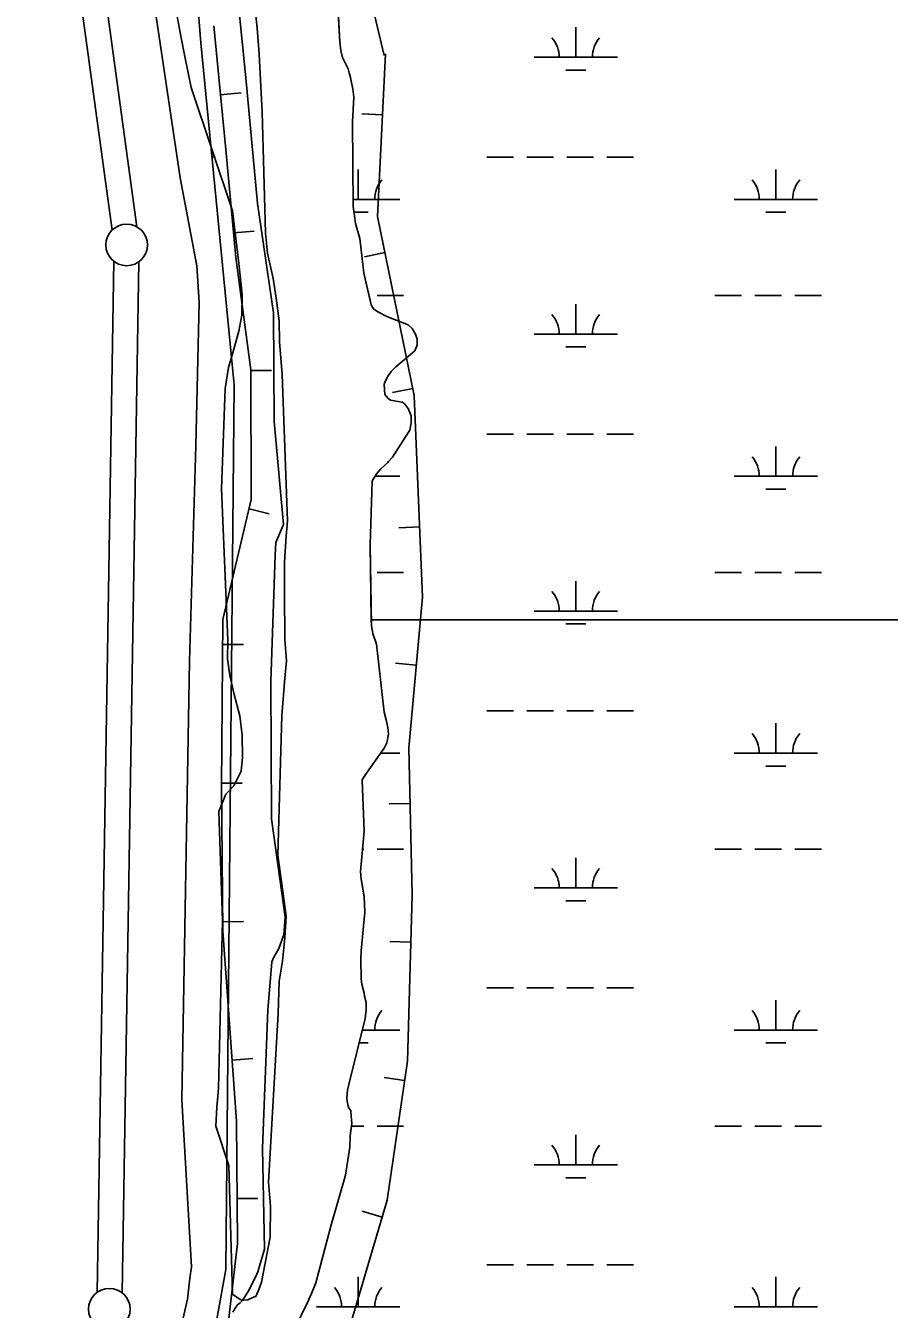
# Model space of a CAD drawing. Extents: x 3281947 to 3319794, y 715894 to 741249.
# Drawn here: x 3293583 to 3294621, y 737476 to 739019 of the extents above; entities that cross this region are included whole.
import ezdxf

# ---------------------------------------------------------------- set-up
doc = ezdxf.new("R2010")
doc.units = 0
for name, color, linetype in [('V-BORW-LINE', 7, 'Continuous'), ('V-LEVE-TOET', 7, 'Continuous'), ('V-SITE-VEGE', 7, 'Continuous'), ('V-SURV-LINE', 7, 'Continuous'), ('V-TOPO-SHOR', 7, 'Continuous'), ('V-WETL-SWMP', 7, 'Continuous')]:
    doc.layers.add(name, color=color, linetype=linetype)

msp = doc.modelspace()

# ---------------------------------------------------------------- linework, layer by layer
at = {"layer": 'V-BORW-LINE'}
for p, q in [((3293817, 738935.5), (3293841.9, 738937.9)), ((3294011.6, 738911.4), (3293986.6, 738912.6)), ((3293832.6, 738769.6), (3293857.5, 738771.9)), ((3294014.5, 738745.9), (3293990, 738740.8)), ((3293853.4, 738604.4), (3293878.4, 738604.5)), ((3294048.1, 738582.7), (3294023.6, 738577.7)), ((3293851.2, 738438.1), (3293875.6, 738432.3)), ((3294056.3, 738416.4), (3294031.3, 738415.4)), ((3293819.5, 738275.2), (3293844.5, 738275)), ((3294052.2, 738250.2), (3294027.3, 738252.5)), ((3293818, 738108.6), (3293843, 738108.4)), ((3294044.6, 738084.1), (3294019.6, 738083.5)), ((3293819.6, 737942), (3293844.6, 737942.2)), ((3294045.5, 737917.5), (3294020.5, 737918.2)), ((3293830.9, 737775.8), (3293855.8, 737777.6)), ((3294038.2, 737751.2), (3294013.5, 737754.8)), ((3293836.9, 737609.4), (3293861.9, 737609.6)), ((3294011.1, 737587), (3293987.1, 737594.1))]:
    msp.add_line(p, q, dxfattribs=at)
for points in [[(3294013.5, 738982.8), (3293993.5, 739067.2), (3293932.9, 739427.6), (3293934.7, 739460.7)], [(3293934.7, 739460.7), (3293932.9, 739427.6), (3293993.5, 739067.2), (3294013.5, 738982.8)], [(3293826.5, 737462.1), (3293837.3, 737555.5), (3293836.2, 737702.4), (3293819.7, 737930.7), (3293818, 738104.3), (3293819.7, 738305.3), (3293853.9, 738449.5), (3293853.4, 738605.2), (3293835.3, 738739.9), (3293823.4, 738869.8), (3293808.9, 739018.4)], [(3293808.9, 739018.4), (3293823.4, 738869.8), (3293835.3, 738739.9), (3293853.4, 738605.2), (3293853.9, 738449.5), (3293819.7, 738305.3), (3293818, 738104.3), (3293819.7, 737930.7), (3293836.2, 737702.4), (3293837.3, 737555.5), (3293826.5, 737462.1)], [(3294015.2, 738984.7), (3294005.6, 738789.2), (3294049.8, 738574.4), (3294059.7, 738331.9), (3294043.1, 738151), (3294047.1, 737973.8), (3294041.6, 737774.4), (3294017.1, 737607.6), (3293968.5, 737441.9), (3293897.1, 737282.6), (3293818, 737212.4), (3293702.2, 737130.2), (3293619.1, 737051.9), (3293600.8, 736955.1), (3293576.4, 736852.9), (3293549.5, 736723.7), (3293501.1, 736632.2), (3293466.2, 736530), (3293439.7, 736405.6), (3293404.4, 736182.9), (3293389, 736118.8), (3293367, 736091.2), (3293344.6, 736080.3), (3293310.2, 736089.8)], [(3293310.2, 736089.8), (3293344.6, 736080.3), (3293367, 736091.2), (3293389, 736118.8), (3293404.4, 736182.9), (3293439.7, 736405.6), (3293466.2, 736530), (3293501.1, 736632.2), (3293549.5, 736723.7), (3293576.4, 736852.9), (3293600.8, 736955.1), (3293619.1, 737051.9), (3293702.2, 737130.2), (3293818, 737212.4), (3293897.1, 737282.6), (3293968.5, 737441.9), (3294017.1, 737607.6), (3294041.6, 737774.4), (3294047.1, 737973.8), (3294043.1, 738151), (3294059.7, 738331.9), (3294049.8, 738574.4), (3294005.6, 738789.2), (3294015.2, 738984.7)]]:
    msp.add_lwpolyline(points, dxfattribs=at)
at = {"layer": 'V-LEVE-TOET'}
msp.add_lwpolyline([(3293771.5, 737464), (3293777.4, 737488.5), (3293780.2, 737513.8), (3293782.1, 737527.5), (3293770.5, 737728), (3293779.8, 738255.1), (3293787.4, 738513.7), (3293791.4, 738686.6), (3293788.5, 738730.1), (3293768.3, 738836), (3293724.7, 739129.2)], dxfattribs=at)
at = {"layer": 'V-SITE-VEGE'}
for p, q in [((3293956.9, 739062), (3293960.4, 738998.8)), ((3293769.1, 739005.9), (3293762.4, 739042.8)), ((3293857.5, 739049.5), (3293860.9, 739015.7)), ((3293860.9, 739015.7), (3293863.5, 738984.2)), ((3293774.5, 738979.4), (3293769.1, 739005.9)), ((3293960.4, 738998.8), (3293961.4, 738988.8)), ((3293863.5, 738984.2), (3293865.3, 738945.5)), ((3293961.4, 738988.8), (3293963.5, 738980.5)), ((3293781.8, 738944.3), (3293774.5, 738979.4)), ((3293963.5, 738980.5), (3293970.3, 738966.7)), ((3293970.3, 738966.7), (3293971.4, 738962.1)), ((3293971.4, 738962.1), (3293973.1, 738956.4)), ((3293973.1, 738956.4), (3293976.1, 738942.5)), ((3293831.4, 738796.1), (3293781.8, 738944.3)), ((3293865.3, 738945.5), (3293867.1, 738915.1)), ((3293976.1, 738942.5), (3293977.1, 738932.6)), ((3293977.1, 738932.6), (3293975.7, 738903.2)), ((3293867.1, 738915.1), (3293871, 738769.2)), ((3293975.7, 738903.2), (3293976.3, 738801.3)), ((3293839, 738732.7), (3293831.4, 738796.1)), ((3293976.3, 738801.3), (3293978.3, 738787.2)), ((3293978.3, 738787.2), (3293979, 738781)), ((3293979, 738781), (3293984.5, 738763.1)), ((3293871, 738769.2), (3293873.5, 738745.2)), ((3293984.5, 738763.1), (3293989, 738721.3)), ((3293873.5, 738745.2), (3293880.2, 738714.9)), ((3293842.8, 738695.6), (3293839, 738732.7)), ((3293989, 738721.3), (3293998, 738683.1)), ((3293880.2, 738714.9), (3293883.8, 738691.4)), ((3293842.6, 738671), (3293842.8, 738695.6)), ((3293883.8, 738691.4), (3293887.6, 738664)), ((3293998, 738683.1), (3294000.8, 738678.4)), ((3294000.8, 738678.4), (3294006.1, 738674.8)), ((3294006.1, 738674.8), (3294017, 738669.1)), ((3293839.1, 738651.7), (3293842.6, 738671)), ((3293887.6, 738664), (3293887.9, 738638.7)), ((3294017, 738669.1), (3294042.3, 738659.1)), ((3294042.3, 738659.1), (3294047.1, 738654.7)), ((3293832.3, 738627.3), (3293839.1, 738651.7)), ((3294047.1, 738654.7), (3294051.4, 738647.8)), ((3294051.4, 738647.8), (3294053.1, 738642)), ((3294053.1, 738642), (3294053.3, 738634.8)), ((3293826.6, 738608), (3293832.3, 738627.3)), ((3293887.9, 738638.7), (3293891.2, 738599.6)), ((3294050.5, 738628.1), (3294027.6, 738608.7)), ((3294053.3, 738634.8), (3294050.5, 738628.1)), ((3293822.5, 738582.7), (3293826.6, 738608)), ((3293891.2, 738599.6), (3293897.6, 738423.7)), ((3294018.3, 738597.9), (3294014.4, 738590.1)), ((3294022.5, 738603.4), (3294018.3, 738597.9)), ((3294027.6, 738608.7), (3294022.5, 738603.4)), ((3293818.1, 738462.2), (3293822.5, 738582.7)), ((3294014.4, 738590.1), (3294013.7, 738587.3)), ((3294013.7, 738587.3), (3294014.6, 738575.4)), ((3294014.6, 738575.4), (3294018.5, 738570.7)), ((3294018.5, 738570.7), (3294021.4, 738568.8)), ((3294021.4, 738568.8), (3294035.2, 738566.1)), ((3294035.2, 738566.1), (3294037.5, 738564.5)), ((3294037.5, 738564.5), (3294039.5, 738562.4)), ((3294039.5, 738562.4), (3294042.4, 738558.6)), ((3294042.4, 738558.6), (3294045.9, 738549.7)), ((3294045.9, 738549.7), (3294046, 738541.6)), ((3294046, 738541.6), (3294044.3, 738532.6)), ((3294040.1, 738525.7), (3294023.8, 738500)), ((3294044.3, 738532.6), (3294040.1, 738525.7)), ((3294018.1, 738493.9), (3294009.7, 738486.3)), ((3294018.8, 738494.9), (3294018.1, 738493.9)), ((3294023.8, 738500), (3294018.8, 738494.9)), ((3294004.9, 738480.6), (3293999.1, 738471.6)), ((3294009.7, 738486.3), (3294004.9, 738480.6)), ((3293825.6, 738280.5), (3293818.1, 738462.2)), ((3293999.1, 738471.6), (3293996.9, 738394.9)), ((3293897.6, 738423.7), (3293895.7, 738405.2)), ((3293895.7, 738405.2), (3293893.9, 738373.9)), ((3293996.9, 738394.9), (3293998.1, 738304.6)), ((3293893.9, 738373.9), (3293893.9, 738337.7)), ((3293893.9, 738337.7), (3293894.4, 738281.1)), ((3293998.1, 738304.6), (3295411, 738304.6)), ((3293825.5, 738258), (3293825.6, 738280.5)), ((3293894.4, 738281.1), (3293896.3, 738255.3)), ((3293828.2, 738238), (3293825.5, 738258)), ((3293896.3, 738255.3), (3293894.1, 738234.5)), ((3293833.2, 738215.1), (3293828.2, 738238)), ((3293894.1, 738234.5), (3293890.5, 738189.9)), ((3293840.1, 738189.3), (3293833.2, 738215.1)), ((3293843.1, 738166), (3293840.1, 738189.3)), ((3293890.5, 738189.9), (3293885.9, 738022)), ((3293843.3, 738139.3), (3293843.1, 738166)), ((3293841.9, 738122.9), (3293843.3, 738139.3)), ((3293833.1, 738105.2), (3293841.9, 738122.9)), ((3293823.3, 738095.3), (3293833.1, 738105.2)), ((3293814.9, 738074.4), (3293823.3, 738095.3)), ((3293819.2, 737943.4), (3293814.9, 738074.4)), ((3293885.9, 738022), (3293890.9, 737984.2)), ((3293890.9, 737984.2), (3293896, 737948.9)), ((3293896, 737948.9), (3293894.1, 737922.7)), ((3293814.5, 737741.8), (3293819.2, 737943.4)), ((3293894.1, 737922.7), (3293891.5, 737894.7)), ((3293891.5, 737894.7), (3293887.5, 737870.8)), ((3293887.5, 737870.8), (3293886.2, 737831.9)), ((3293886.2, 737831.9), (3293874.6, 737629)), ((3293812.4, 737719.1), (3293814.5, 737741.8)), ((3293811.5, 737696.5), (3293812.4, 737719.1)), ((3293827, 737649.3), (3293811.5, 737696.5)), ((3293831.5, 737494.5), (3293827, 737649.3)), ((3293874.6, 737629), (3293876.9, 737600.1)), ((3293876.9, 737600.1), (3293876.6, 737563)), ((3293876.6, 737563), (3293866.3, 737509.1)), ((3293863.1, 737500.3), (3293859.3, 737491.9)), ((3293866.3, 737509.1), (3293863.1, 737500.3)), ((3293840.6, 737488.2), (3293831.5, 737494.5)), ((3293842.4, 737487.5), (3293840.6, 737488.2)), ((3293844.8, 737487.3), (3293842.4, 737487.5)), ((3293849.9, 737487.7), (3293844.8, 737487.3)), ((3293856.6, 737490.8), (3293849.9, 737487.7)), ((3293859.3, 737491.9), (3293856.6, 737490.8))]:
    msp.add_line(p, q, dxfattribs=at)
for points in [[(3293998.1, 738304.6), (3293998.2, 738297.7), (3294000, 738288.2), (3294004.3, 738275.5), (3294013.6, 738193.9), (3294016.1, 738184.6), (3294018, 738175.5), (3294018.7, 738167.4), (3294017, 738157), (3294013.8, 738150.6), (3293992.3, 738120.7), (3293987.5, 738113.5), (3293987, 738112.1), (3293989.5, 738050.7), (3293985.2, 738002.2), (3293986.1, 737993), (3293989.7, 737972.1), (3293990.5, 737953.5), (3293986, 737907.2), (3293985.4, 737897.5), (3293985.8, 737872.9), (3293986.9, 737866.9), (3293989.5, 737856), (3293989.9, 737852.6), (3293992.1, 737844.9), (3293991.8, 737836), (3293990.6, 737825.7), (3293971.2, 737746.5), (3293969.7, 737739.7), (3293968.9, 737730.3), (3293969.3, 737726.5), (3293970.8, 737718.9), (3293973.6, 737715.1), (3293973.6, 737713.3), (3293974.8, 737699.5), (3293972.7, 737684.8), (3293972.3, 737671), (3293967.1, 737637.6), (3293949.6, 737576.4), (3293931.3, 737508.3), (3293926.2, 737495.3), (3293921.3, 737484.6), (3293905.8, 737452.3)], [(3295411, 738304.6), (3293998.1, 738304.6)]]:
    msp.add_lwpolyline(points, dxfattribs=at)
at = {"layer": 'V-SURV-LINE'}
for points in [[(3293686.6, 738773), (3293592.8, 739460.5)], [(3293623, 739460.6), (3293716.3, 738777)], [(3293668.7, 737496.7), (3293688.8, 738735.5)], [(3293718.8, 738735), (3293698.7, 737496.2)]]:
    msp.add_lwpolyline(points, dxfattribs=at)
for centre in [(3293704.2, 738755.2), (3293683.4, 737476.5)]:
    msp.add_circle(centre, 25, dxfattribs=at)
at = {"layer": 'V-TOPO-SHOR'}
for points in [[(3293979, 738781), (3293978.3, 738787.2), (3293976.3, 738801.3), (3293975.7, 738903.2), (3293977.1, 738932.6), (3293976.1, 738942.5), (3293974.1, 738951.8), (3293973.1, 738956.4), (3293971.4, 738962.1), (3293970.3, 738966.7), (3293963.5, 738980.5), (3293961.4, 738988.8), (3293960.4, 738998.8), (3293956.9, 739062)], [(3293905.8, 737452.3), (3293921.3, 737484.6), (3293926.2, 737495.3), (3293931.3, 737508.3), (3293949.6, 737576.4), (3293967.1, 737637.6), (3293972.3, 737671), (3293972.7, 737684.8), (3293974.8, 737699.5), (3293973.6, 737713.3), (3293973.6, 737715.1), (3293970.8, 737718.9), (3293969.3, 737726.5), (3293968.9, 737730.3), (3293969.7, 737739.7), (3293971.2, 737746.5), (3293990.6, 737825.7), (3293991.8, 737836), (3293992.1, 737844.9), (3293989.9, 737852.6), (3293989.5, 737856), (3293986.9, 737866.9), (3293985.8, 737872.9), (3293985.4, 737897.5), (3293986, 737907.2), (3293990.5, 737953.5), (3293989.7, 737972.1), (3293987.6, 737984.4), (3293986.1, 737993), (3293985.2, 738002.2), (3293989.5, 738050.7), (3293987, 738112.1), (3293987.5, 738113.5), (3293990.3, 738117.6), (3293992.3, 738120.7), (3294013.8, 738150.6), (3294017, 738157), (3294018.7, 738167.4), (3294018, 738175.5), (3294016.1, 738184.6), (3294013.6, 738193.9), (3294004.3, 738275.5), (3294000, 738288.2), (3293998.2, 738297.7), (3293996.9, 738394.9), (3293999.1, 738471.6), (3294004.9, 738480.6), (3294009.7, 738486.3), (3294018.1, 738493.9), (3294018.8, 738494.9), (3294023.8, 738500), (3294040.1, 738525.7), (3294044.3, 738532.6), (3294046, 738541.6), (3294045.9, 738549.7), (3294042.4, 738558.6), (3294039.5, 738562.4), (3294037.5, 738564.5), (3294035.2, 738566.1), (3294021.4, 738568.8), (3294018.5, 738570.7), (3294014.6, 738575.4), (3294013.7, 738587.3), (3294014.4, 738590.1), (3294018.3, 738597.9), (3294022.5, 738603.4), (3294027.6, 738608.7), (3294050.5, 738628.1), (3294053.3, 738634.8), (3294053.1, 738642), (3294051.4, 738647.8), (3294047.1, 738654.7), (3294042.3, 738659.1), (3294017, 738669.1), (3294006.1, 738674.8), (3294000.8, 738678.4), (3293998, 738683.1), (3293996.6, 738688.9), (3293989, 738721.3), (3293984.5, 738763.1), (3293979, 738781)]]:
    msp.add_lwpolyline(points, dxfattribs=at)
at = {"layer": 'V-WETL-SWMP'}
for p, q in [((3294243.8, 738980.7), (3294243.8, 739016.7)), ((3294193.8, 738980.7), (3294293.8, 738980.7)), ((3294231.8, 738965.2), (3294255.8, 738965.2)), ((3293806.6, 738860.6), (3293811.1, 738860.6)), ((3294137, 738860.6), (3294169, 738860.6)), ((3294185, 738860.6), (3294217, 738860.6)), ((3294233, 738860.6), (3294265, 738860.6)), ((3294281, 738860.6), (3294313, 738860.6)), ((3293982.4, 738809.9), (3293982.4, 738845.9)), ((3294484.3, 738809.9), (3294484.3, 738845.9)), ((3293976.2, 738809.9), (3294032.4, 738809.9)), ((3294434.3, 738809.9), (3294534.3, 738809.9)), ((3293977.3, 738794.4), (3293994.4, 738794.4)), ((3294472.3, 738794.4), (3294496.3, 738794.4)), ((3294005, 738694.4), (3294037, 738694.4)), ((3294410.9, 738694.4), (3294442.9, 738694.4)), ((3294458.9, 738694.4), (3294490.9, 738694.4)), ((3294506.9, 738694.4), (3294538.9, 738694.4)), ((3294243.8, 738648), (3294243.8, 738684)), ((3294193.8, 738648), (3294293.8, 738648)), ((3294231.8, 738632.6), (3294255.8, 738632.6)), ((3294137, 738527.9), (3294169, 738527.9)), ((3294185, 738527.9), (3294217, 738527.9)), ((3294233, 738527.9), (3294265, 738527.9)), ((3294281, 738527.9), (3294313, 738527.9)), ((3294484.3, 738477.2), (3294484.3, 738513.2)), ((3294002.7, 738477.2), (3294032.4, 738477.2)), ((3294434.3, 738477.2), (3294534.3, 738477.2)), ((3294472.3, 738461.8), (3294496.3, 738461.8)), ((3294005, 738361.8), (3294037, 738361.8)), ((3294243.8, 738315.3), (3294243.8, 738351.3)), ((3294410.9, 738361.8), (3294442.9, 738361.8)), ((3294458.9, 738361.8), (3294490.9, 738361.8)), ((3294506.9, 738361.8), (3294538.9, 738361.8)), ((3294193.8, 738315.3), (3294293.8, 738315.3)), ((3294231.8, 738299.9), (3294255.8, 738299.9)), ((3294137, 738195.3), (3294169, 738195.3)), ((3294185, 738195.3), (3294217, 738195.3)), ((3294233, 738195.3), (3294265, 738195.3)), ((3294281, 738195.3), (3294313, 738195.3)), ((3294484.3, 738144.5), (3294484.3, 738180.5)), ((3294009.5, 738144.5), (3294032.4, 738144.5)), ((3294434.3, 738144.5), (3294534.3, 738144.5)), ((3294472.3, 738129.1), (3294496.3, 738129.1)), ((3293987.6, 738029.1), (3293989, 738029.1)), ((3294005, 738029.1), (3294037, 738029.1)), ((3294410.9, 738029.1), (3294442.9, 738029.1)), ((3294458.9, 738029.1), (3294490.9, 738029.1)), ((3294506.9, 738029.1), (3294538.9, 738029.1)), ((3294243.8, 737982.6), (3294243.8, 738018.6)), ((3294193.8, 737982.6), (3294293.8, 737982.6)), ((3294231.8, 737967.2), (3294255.8, 737967.2)), ((3294137, 737862.6), (3294169, 737862.6)), ((3294185, 737862.6), (3294217, 737862.6)), ((3294233, 737862.6), (3294265, 737862.6)), ((3294281, 737862.6), (3294313, 737862.6)), ((3294484.3, 737811.8), (3294484.3, 737847.8)), ((3293987.2, 737811.8), (3294032.4, 737811.8)), ((3294434.3, 737811.8), (3294534.3, 737811.8)), ((3293983.4, 737796.4), (3293994.4, 737796.4)), ((3294472.3, 737796.4), (3294496.3, 737796.4)), ((3293974.4, 737696.4), (3293989, 737696.4)), ((3294005, 737696.4), (3294037, 737696.4)), ((3294243.8, 737650), (3294243.8, 737686)), ((3294410.9, 737696.4), (3294442.9, 737696.4)), ((3294458.9, 737696.4), (3294490.9, 737696.4)), ((3294506.9, 737696.4), (3294538.9, 737696.4)), ((3294193.8, 737650), (3294293.8, 737650)), ((3294231.8, 737634.5), (3294255.8, 737634.5)), ((3294137, 737529.9), (3294169, 737529.9)), ((3294185, 737529.9), (3294217, 737529.9)), ((3294233, 737529.9), (3294265, 737529.9)), ((3294281, 737529.9), (3294313, 737529.9)), ((3293982.4, 737479.2), (3293982.4, 737515.2)), ((3294484.3, 737479.2), (3294484.3, 737515.2)), ((3293932.4, 737479.2), (3294032.4, 737479.2)), ((3294434.3, 737479.2), (3294534.3, 737479.2))]:
    msp.add_line(p, q, dxfattribs=at)
for points in [[(3293789.7, 739043.4), (3293793.2, 738998.2), (3293833.3, 738587.1), (3293823.3, 737524), (3293803.2, 737413.7), (3293743.1, 737323.5), (3293572.8, 737183.1), (3293492.6, 737112.9), (3293362.3, 737022.6), (3293302.2, 736942.4), (3293242.1, 736812), (3293232.1, 735969.6)], [(3293831.7, 737473.1), (3293834.4, 737477.9), (3293837.2, 737481.9), (3293840.7, 737484.3), (3293843.4, 737487), (3293850.5, 737498.7), (3293859.5, 737515.7), (3293862, 737521.3), (3293869.9, 737548.8), (3293867.6, 737670.1), (3293873.9, 737835.7), (3293878.6, 737893.7), (3293881.1, 737899.4), (3293887.1, 737909.7), (3293893, 737926.2), (3293894.5, 737947.5), (3293878.1, 738065.7), (3293877.6, 738230.6), (3293882.6, 738382.3), (3293883.4, 738397.5), (3293892.6, 738419.1), (3293881.5, 738543.1), (3293880.5, 738673.5), (3293861.4, 738805), (3293847.5, 738956), (3293838.7, 739043.4)], [(3293957.9, 739043.4), (3293960.4, 738998.8), (3293961.4, 738988.8), (3293963.5, 738980.5), (3293970.3, 738966.7), (3293971.4, 738962.1), (3293973.1, 738956.4), (3293976.1, 738942.5), (3293977.1, 738932.6), (3293975.7, 738903.2), (3293976.3, 738801.3), (3293978.3, 738787.2), (3293979, 738781), (3293984.5, 738763.1), (3293989, 738721.3), (3293998, 738683.1), (3294000.8, 738678.4), (3294006.1, 738674.8), (3294017, 738669.1), (3294042.3, 738659.1), (3294047.1, 738654.7), (3294051.4, 738647.8), (3294053.1, 738642), (3294053.3, 738634.8), (3294050.5, 738628.1), (3294027.6, 738608.7), (3294022.5, 738603.4), (3294018.3, 738597.9), (3294014.4, 738590.1), (3294013.7, 738587.3), (3294014.6, 738575.4), (3294018.5, 738570.7), (3294021.4, 738568.8), (3294035.2, 738566.1), (3294037.5, 738564.5), (3294039.5, 738562.4), (3294042.4, 738558.6), (3294045.9, 738549.7), (3294046, 738541.6), (3294044.3, 738532.6), (3294040.1, 738525.7), (3294023.8, 738500), (3294018.8, 738494.9), (3294018.1, 738493.8), (3294009.7, 738486.3), (3294004.9, 738480.6), (3293999.1, 738471.6), (3293996.9, 738394.9), (3293998.2, 738297.7), (3294000, 738288.2), (3294004.3, 738275.5), (3294013.6, 738193.9), (3294016.1, 738184.6), (3294018, 738175.5), (3294018.7, 738167.4), (3294017, 738157), (3294013.8, 738150.6), (3293992.3, 738120.7), (3293987.5, 738113.5), (3293987, 738112.1), (3293989.5, 738050.7), (3293985.2, 738002.2), (3293986.1, 737993), (3293989.7, 737972.1), (3293990.5, 737953.5), (3293986, 737907.2), (3293985.4, 737897.5), (3293985.8, 737872.9), (3293986.9, 737866.9), (3293989.5, 737856)], [(3293989.5, 737856), (3293989.9, 737852.6), (3293992.1, 737844.9), (3293991.8, 737836), (3293990.6, 737825.7), (3293971.2, 737746.5), (3293969.7, 737739.7), (3293968.9, 737730.3), (3293969.3, 737726.5), (3293970.8, 737718.9), (3293973.6, 737715.1), (3293973.6, 737713.3), (3293974.8, 737699.5), (3293972.7, 737684.8), (3293972.3, 737671), (3293967.1, 737637.6), (3293949.6, 737576.4), (3293931.3, 737508.3), (3293926.2, 737495.3), (3293921.3, 737484.6), (3293905.8, 737452.3)]]:
    msp.add_lwpolyline(points, dxfattribs=at)
for centre, start, end in [((3294188.6, 738981.1), 359.2282, 40.7718), ((3294299.1, 738981.1), 139.2282, 180.7718), ((3294037.6, 738810.3), 139.2282, 180.7718), ((3294429.1, 738810.3), 359.2282, 40.7718), ((3294539.6, 738810.3), 139.2282, 180.7718), ((3294188.6, 738648.5), 359.2282, 40.7718), ((3294299.1, 738648.5), 139.2282, 180.7718), ((3294429.1, 738477.7), 359.2282, 40.7718), ((3294539.6, 738477.7), 139.2282, 180.7718), ((3294188.6, 738315.8), 359.2282, 40.7718), ((3294299.1, 738315.8), 139.2282, 180.7718), ((3294429.1, 738145), 359.2282, 40.7718), ((3294539.6, 738145), 139.2282, 180.7718), ((3294188.6, 737983.1), 359.2282, 40.7718), ((3294299.1, 737983.1), 139.2282, 180.7718), ((3294037.6, 737812.3), 139.2282, 180.7718), ((3294429.1, 737812.3), 359.2282, 40.7718), ((3294539.6, 737812.3), 139.2282, 180.7718), ((3294188.6, 737650.4), 359.2282, 40.7718), ((3294299.1, 737650.4), 139.2282, 180.7718), ((3293927.2, 737479.6), 359.2282, 40.7718), ((3294037.6, 737479.6), 139.2282, 180.7718), ((3294429.1, 737479.6), 359.2282, 40.7718), ((3294539.6, 737479.6), 139.2282, 180.7718)]:
    msp.add_arc(centre, 35.2, start, end, dxfattribs=at)

doc.saveas('drawing.dxf')
